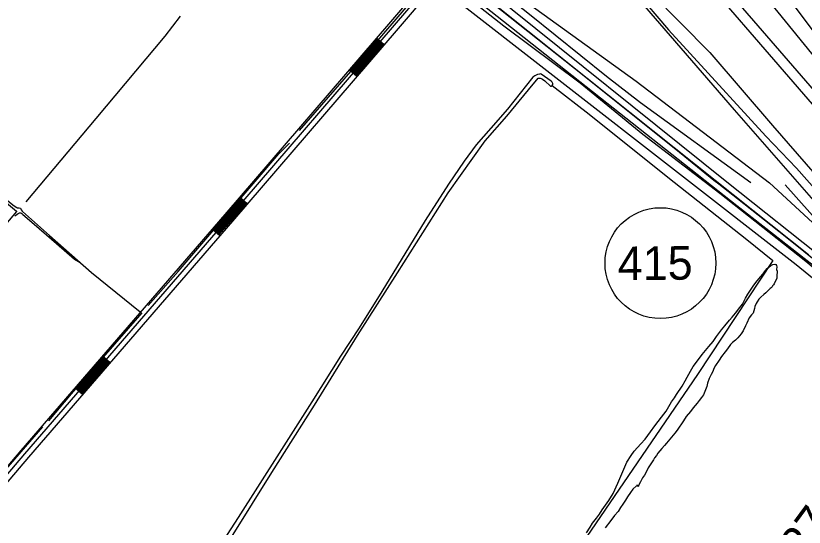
# Model space of a CAD drawing. Extents: x 3281947 to 3319794, y 715894 to 741249.
# Drawn here: x 3292272 to 3294621, y 727539 to 729062 of the extents above; entities that cross this region are included whole.
import ezdxf

# ---------------------------------------------------------------- set-up
doc = ezdxf.new("R2010")
doc.units = 0
for name, color, linetype in [('V-LEVE-TOET', 7, 'Continuous'), ('V-RAIL-TRAK', 7, 'Continuous'), ('V-ROAD-CNTR', 7, 'Continuous'), ('V-ROAD-IDEN', 7, 'Continuous'), ('V-SITE-VEGE', 7, 'Continuous'), ('V-SURV-IDEN', 7, 'Continuous'), ('V-SURV-LINE', 7, 'Continuous'), ('V-TOPO-SHOR', 7, 'Continuous'), ('V-WETL-SWMP', 7, 'Continuous')]:
    doc.layers.add(name, color=color, linetype=linetype)

msp = doc.modelspace()

# ---------------------------------------------------------------- linework, layer by layer
at = {"layer": 'V-LEVE-TOET'}
for points in [[(3294339.3, 728953.2), (3294166.1, 729129.9), (3293899, 729419.6), (3293819.6, 729513.9), (3293663.9, 729703.4), (3293639.9, 729733.9), (3293589.8, 729802.9), (3293569.1, 729836.3), (3293466.8, 730026.2), (3293321.1, 730309.9), (3293141.6, 730654)], [(3294377.9, 729276.1), (3294520.1, 729099.9), (3294686.2, 728896.2)], [(3294339.3, 728953.2), (3294525.8, 728735.3), (3294820.4, 728397.9), (3295067, 728144.5), (3295142.1, 728077.2), (3295249.8, 727995.9), (3295501.2, 727821.5), (3295771, 727618.4), (3295991.4, 727449.3), (3296227.3, 727283.8), (3296424.9, 727134.4), (3296519.9, 727067.6), (3296613.5, 727019.5), (3296766.8, 726953.5), (3296839.1, 726924.5), (3296950.5, 726885.4), (3297245.6, 726780), (3297462.2, 726707.1), (3297806.4, 726592.9), (3298450, 726395.6), (3298661, 726330), (3298816.1, 726284.8), (3298975.8, 726263.9), (3299021.3, 726261.4)]]:
    msp.add_lwpolyline(points, dxfattribs=at)
at = {"layer": 'V-RAIL-TRAK'}
for points in [[(3294365.9, 728560.8), (3294351.6, 728572.2), (3294238.1, 728663.7), (3294100.2, 728773.8), (3293936, 728905.1), (3293634.8, 729145), (3293576.2, 729190.4), (3293539.3, 729219.4), (3293424.4, 729313.7), (3293152.3, 729530.6), (3293005.6, 729646.6), (3292870.4, 729757.3), (3292802.3, 729813.6), (3292736.3, 729872.2), (3292602.2, 729997), (3292454.4, 730153), (3292380.2, 730239.1), (3292338.4, 730290.8), (3292285.9, 730358.5), (3292240.3, 730418.9), (3292190.9, 730490.1), (3292130.7, 730580.1), (3292108.4, 730612.8), (3292076.7, 730663.2)], [(3295268.7, 727840.9), (3295129.3, 727951.9), (3294892.6, 728141.5), (3294563.4, 728404.6), (3294421.8, 728517.2), (3294365.9, 728560.8)]]:
    msp.add_lwpolyline(points, dxfattribs=at)
at = {"layer": 'V-ROAD-CNTR'}
for p, q in [((3293369.2, 728976), (3293346.4, 728995.6)), ((3293287.7, 728881.3), (3293264.9, 728900.8)), ((3292961.6, 728502.2), (3292938.8, 728521.8)), ((3292880, 728407.5), (3292857.3, 728427.1)), ((3292553.1, 728029.1), (3292530.4, 728048.7)), ((3292471.4, 727934.5), (3292448.7, 727954.1))]:
    msp.add_line(p, q, dxfattribs=at)
for points in [[(3293186.5, 730511.5), (3293330.3, 730228.9), (3293430.8, 730039.2), (3293490.6, 729925.5), (3293531.7, 729848.8), (3293564.6, 729793.3), (3293614.9, 729718), (3293670.5, 729647), (3293761.7, 729536), (3293954.7, 729311.9), (3294412.2, 728781.8), (3294690.1, 728464.3)], [(3292489.3, 730118.3), (3292497.2, 730108.5), (3292618.6, 729982.9), (3292704.7, 729902.9), (3292843.9, 729782.3), (3293003, 729651.7), (3293200.4, 729493.2), (3293621.1, 729159.6), (3293974.2, 728876), (3294297.2, 728619.1), (3294633, 728351.3)], [(3293777.5, 729516.4), (3293773, 729512), (3293742.9, 729474.3), (3293704.5, 729418.5), (3293583.4, 729272), (3293388.3, 729044.3), (3292894.9, 728470.7), (3292287.6, 727767.5), (3292019.4, 727452.8), (3291787.8, 727196.4), (3291291.8, 726628.4), (3291087.1, 726395.9), (3291056.7, 726351.6), (3291030.4, 726299.1)], [(3293787.9, 729505.6), (3293784.1, 729501.9), (3293755, 729465.3), (3293716.5, 729409.4), (3293594.9, 729262.4), (3293399.7, 729034.5), (3292906.3, 728460.9), (3292298.9, 727757.8), (3292030.7, 727442.9), (3291799, 727186.5), (3291303.1, 726618.5), (3291098.9, 726386.7), (3291069.7, 726343.9), (3291043.8, 726292.4)], [(3293798.3, 729494.7), (3293795.2, 729491.8), (3293767.1, 729456.4), (3293728.5, 729400.4), (3293606.3, 729252.7), (3293411.1, 729024.8), (3292917.6, 728451.1), (3292310.3, 727748), (3292041.9, 727433), (3291810.2, 727176.5), (3291314.3, 726608.6), (3291110.8, 726377.5), (3291082.7, 726336.3), (3291057.3, 726285.7)], [(3293348.7, 728993.6), (3293267.2, 728898.9)], [(3293351, 728991.7), (3293269.5, 728896.9)], [(3293353.3, 728989.7), (3293271.7, 728895)], [(3293355.5, 728987.8), (3293274, 728893)], [(3293357.8, 728985.8), (3293276.3, 728891)], [(3293360.1, 728983.8), (3293278.6, 728889.1)], [(3293362.4, 728981.9), (3293280.8, 728887.1)], [(3293364.6, 728979.9), (3293283.1, 728885.2)], [(3293366.9, 728978), (3293285.4, 728883.2)], [(3292941.1, 728519.8), (3292897.2, 728468.7), (3292859.5, 728425.2)], [(3292943.4, 728517.9), (3292899.4, 728466.8), (3292861.8, 728423.2)], [(3292945.7, 728515.9), (3292901.7, 728464.8), (3292864.1, 728421.2)], [(3292947.9, 728513.9), (3292904, 728462.8), (3292866.3, 728419.3)], [(3292950.2, 728512), (3292906.3, 728460.9), (3292868.6, 728417.3)], [(3292952.5, 728510), (3292908.5, 728458.9), (3292870.9, 728415.3)], [(3292954.8, 728508.1), (3292910.8, 728457), (3292873.2, 728413.4)], [(3292957, 728506.1), (3292913.1, 728455), (3292875.4, 728411.4)], [(3292959.3, 728504.2), (3292915.3, 728453.1), (3292877.7, 728409.5)], [(3292532.7, 728046.8), (3292451, 727952.2)], [(3292535, 728044.8), (3292453.3, 727950.2)], [(3292537.2, 728042.8), (3292455.5, 727948.2)], [(3292539.5, 728040.9), (3292457.8, 727946.3)], [(3292541.8, 728038.9), (3292460.1, 727944.3)], [(3292544.1, 728037), (3292462.3, 727942.4)], [(3292546.3, 728035), (3292464.6, 727940.4)], [(3292548.6, 728033), (3292466.9, 727938.4)], [(3292550.9, 728031.1), (3292469.2, 727936.5)]]:
    msp.add_lwpolyline(points, dxfattribs=at)
at = {"layer": 'V-ROAD-IDEN'}
msp.add_circle((3294192.3, 728325.8), 165, dxfattribs=at)
at = {"layer": 'V-SITE-VEGE'}
for points in [[(3293607.9, 729237.6), (3294119.6, 728867.3), (3294517.3, 728565), (3294761.6, 728339.5), (3294949.1, 728144), (3294963.3, 728128), (3294978.8, 728110.3), (3294984.6, 728099.8), (3294983.6, 728098.5), (3294965.7, 728104.6), (3294947.8, 728115.6), (3294694.8, 728324.6), (3294390.4, 728566.7), (3293680.5, 729137.6), (3293587.9, 729219.4), (3293588, 729226.1), (3293593, 729235.1), (3293597.6, 729239.5), (3293601.2, 729242.2)], [(3293545.5, 729139.8), (3293537.4, 729145.7), (3293535.3, 729153.4), (3293538.1, 729162.4), (3293541.3, 729167.8), (3293548.1, 729172.2), (3293556.7, 729174.3), (3293561.2, 729174.7), (3293563.9, 729173.8), (3294032.8, 728803.1), (3294420.1, 728497.4), (3294706.7, 728272.7), (3295168.8, 727892.6), (3295186.9, 727867.6), (3295193.5, 727855.8), (3295196.1, 727847.3), (3295195.1, 727843.7), (3295189.8, 727844.6), (3295177.2, 727849.8), (3295169.2, 727853.5), (3294596.1, 728320.5)]]:
    msp.add_lwpolyline(points, close=True, dxfattribs=at)
for points in [[(3294374.6, 728127.4), (3294384, 728139.4), (3294398.4, 728155.6), (3294406.1, 728165.1), (3294415.9, 728176.8), (3294429.1, 728193.4), (3294436.8, 728203.8), (3294445.8, 728221.7), (3294453.1, 728233.3), (3294470.7, 728260.4), (3294480.5, 728272.8), (3294491.1, 728286.1), (3294497.1, 728292.7), (3294500.5, 728296.9), (3294505.2, 728304), (3294510.7, 728310.2), (3294521.3, 728318.9), (3294527.3, 728322.1), (3294533.1, 728322.5), (3294536.1, 728322), (3294538.1, 728318.6), (3294538.5, 728314.9), (3294538.4, 728306.5), (3294539.6, 728301.4), (3294539.4, 728286.7), (3294538.5, 728280.5), (3294531.1, 728263.8), (3294529, 728260.9), (3294526.4, 728258), (3294524.7, 728255.5), (3294521.7, 728252.6), (3294519.2, 728249.7), (3294511.5, 728242.2), (3294506, 728237.3), (3294500.1, 728232.7), (3294491.2, 728224), (3294485.6, 728218.2), (3294480.1, 728210.3), (3294477.1, 728205.8), (3294473.6, 728197), (3294472.3, 728190.3), (3294468.3, 728176.9), (3294463.2, 728172), (3294456.8, 728163.2), (3294449.5, 728147.4), (3294446, 728138.6), (3294438.7, 728124.5), (3294432.7, 728115.7), (3294422.5, 728103.3), (3294415.7, 728096.6), (3294406.8, 728089.2), (3294401.3, 728083.4), (3294391.9, 728070.5), (3294385.1, 728061.8), (3294374.4, 728047.7), (3294367.1, 728036.9), (3294356.8, 728021.1), (3294351.7, 728011.5), (3294348.2, 728002.7), (3294343.9, 727994.4), (3294337.1, 727982.7), (3294332.7, 727968.5), (3294330.4, 727958.1), (3294326.1, 727948.1), (3294320.5, 727933.9), (3294314.9, 727926), (3294307.7, 727916.8), (3294301.3, 727908.5), (3294289.4, 727894.4), (3294282.1, 727884.4), (3294269.3, 727868.7), (3294260.7, 727856.2), (3294241.9, 727827.9), (3294235.5, 727819.2), (3294210, 727789.3), (3294204, 727782.7), (3294196.3, 727773.6)], [(3293972.5, 727522.7), (3293982.7, 727539.7), (3293990.4, 727551), (3294002, 727565.9), (3294010.5, 727578.4), (3294019.1, 727591.3), (3294038.7, 727619.1), (3294051.6, 727639.5), (3294065, 727670.8), (3294074.1, 727691.7), (3294092.6, 727733.4), (3294105.5, 727753.3), (3294114.5, 727766.2), (3294134, 727787.4), (3294146.4, 727801.5), (3294162.6, 727823.1), (3294175.4, 727840.9), (3294195.9, 727866.7), (3294209.5, 727885.4), (3294225.4, 727912.4), (3294234, 727924.9), (3294240.4, 727934.1), (3294257.5, 727959.4), (3294266.1, 727974.8), (3294271.7, 727986.1), (3294282, 728004), (3294290.1, 728017.7), (3294305.5, 728038.9), (3294317, 728053.5), (3294336.6, 728077.5), (3294349, 728092.5), (3294359.2, 728107), (3294374.6, 728127.4)], [(3294196.3, 727773.6), (3294190.8, 727767.3), (3294184.4, 727759.4), (3294181, 727753.2), (3294175, 727745.7), (3294171.6, 727740.3), (3294167.3, 727734.5), (3294156.2, 727716.2), (3294151.4, 727707.4), (3294145, 727694.1), (3294138.6, 727686.2), (3294132.6, 727674.5), (3294129.5, 727667.4), (3294126.1, 727659.9), (3294124.9, 727662.9), (3294121.9, 727664.2), (3294120.7, 727662.5), (3294110, 727652.6), (3294102.8, 727643), (3294094.2, 727629.7), (3294088.7, 727620.2), (3294080.5, 727607.7), (3294073.7, 727598.5), (3294066, 727586), (3294055.8, 727574.4), (3294044.2, 727559.5), (3294028, 727537.9)]]:
    msp.add_lwpolyline(points, dxfattribs=at)
at = {"layer": 'V-SURV-LINE'}
for points in [[(3293785, 729838.6), (3295134.6, 728279.6)], [(3295111.9, 728259.9), (3293762.3, 729818.9)]]:
    msp.add_lwpolyline(points, dxfattribs=at)
at = {"layer": 'V-TOPO-SHOR'}
msp.add_line((3292123.2, 727574), (3292352.9, 727838.1), dxfattribs=at)
for points in [[(3293864, 729435.1), (3294019.5, 729251.3), (3294216.7, 729019.9), (3294280.9, 728950.2), (3294506.1, 728703.4), (3294597.3, 728608.2), (3294667.2, 728530.2)], [(3293600.5, 729227.3), (3293802.1, 729066.7), (3294031.3, 728882.2), (3294133.2, 728804), (3294461.9, 728565.5)], [(3295236.4, 727833.5), (3294937.2, 728071.2), (3294744, 728230.7), (3294625.2, 728330.9), (3294369.4, 728533.1), (3294140.3, 728709.2), (3293953.5, 728861.5), (3293725.5, 729031.3), (3293586.5, 729141.8), (3293551.4, 729172)], [(3293117.2, 728720.4), (3293356.9, 728995.7), (3293477.3, 729137.3)], [(3292303.9, 728508.5), (3292511.5, 728756.1), (3292717.1, 729001.9), (3292762.7, 729060.9)], [(3291693.5, 728966.6), (3291912.9, 728785.5), (3292136.9, 728602.3), (3292263.9, 728499.7), (3292270.6, 728494.1), (3292275.6, 728491), (3292277.1, 728490.7), (3292279.3, 728490.7), (3292282.8, 728490.6), (3292286.5, 728489.5), (3292287.8, 728486.7), (3292288.8, 728484.7), (3292291.4, 728480.6), (3292292.5, 728479.3), (3292372.9, 728407.7), (3292497.6, 728298.1), (3292642.5, 728180.9)], [(3292862.6, 727425.7), (3293034.7, 727702.5), (3293162, 727903), (3293289.9, 728110.6), (3293409, 728297), (3293559.7, 728534.6), (3293670.3, 728690.1), (3293735.3, 728762.9), (3293799.9, 728841.9), (3293828.4, 728876), (3293833.7, 728876.5), (3293836.7, 728875.9), (3293841.2, 728873.9), (3293848, 728868.9), (3293864.9, 728852.5), (3293867.8, 728852.8), (3293870.1, 728854.2), (3293871.9, 728857.6), (3293872, 728860.4), (3293870.3, 728864.6), (3293867, 728867.8), (3293836.8, 728888.4), (3293835, 728889.4), (3293831.8, 728888.8), (3293826.6, 728887.3), (3293817.9, 728883.6), (3293812.3, 728879.5), (3293737.3, 728784.2), (3293687.2, 728727.4), (3293644, 728678.2), (3293608.2, 728629.5), (3293561.6, 728560.5), (3293491.3, 728452.2), (3293362.6, 728241.4), (3293295.5, 728132.8), (3293239.7, 728049.1), (3293154.3, 727913.2), (3293057.3, 727759.9), (3292935, 727568.5), (3292867.2, 727464.5)], [(3293870.1, 728854.2), (3293979.8, 728768.8), (3294214.3, 728582), (3294449.2, 728395.6), (3294526.6, 728334), (3294302.4, 727993.7), (3293656.1, 727048.7), (3293647.8, 727038)], [(3292666.6, 728200), (3292756.1, 728301.2), (3293055.4, 728650.7), (3293087.4, 728683.3)], [(3295270.9, 727867.5), (3294982.3, 728100), (3294869.6, 728209.7), (3294784.5, 728309.1), (3294758.9, 728339.4), (3294564.2, 728559)], [(3292227.2, 728519.9), (3292274.9, 728480.9), (3292274.3, 728479), (3292164.7, 728350.5)], [(3292269.9, 728465.7), (3292273, 728468.7), (3292276.4, 728471.7), (3292279.6, 728473.8), (3292283.7, 728475.9), (3292287.4, 728475.4), (3292290.5, 728473.1), (3292293.4, 728470.5), (3292326.9, 728442.2), (3292393.5, 728383.9), (3292447.4, 728338), (3292464.1, 728327.6)], [(3292370.6, 727856.1), (3292438, 727937), (3292649, 728177.6)]]:
    msp.add_lwpolyline(points, dxfattribs=at)
at = {"layer": 'V-WETL-SWMP'}
msp.add_lwpolyline([(3293081.7, 731326.4), (3293270.4, 730981.3), (3293353.6, 730941.9), (3293439.2, 730796.1), (3293412.4, 730744.7), (3293823.3, 730022.7), (3293924.9, 729833.3), (3294494.7, 729220.4), (3294945.6, 728618.7)], dxfattribs=at)

# ---------------------------------------------------------------- texts
at = {"layer": 'V-ROAD-IDEN'}
msp.add_text('415', height=100, rotation=0.4943, dxfattribs=at).set_placement((3294065.5, 728274.8))
at = {"layer": 'V-SURV-IDEN'}
msp.add_text('3274+19.8', height=100, rotation=53.6778, dxfattribs=at).set_placement((3294577.7, 727373.9))

doc.saveas('drawing.dxf')
